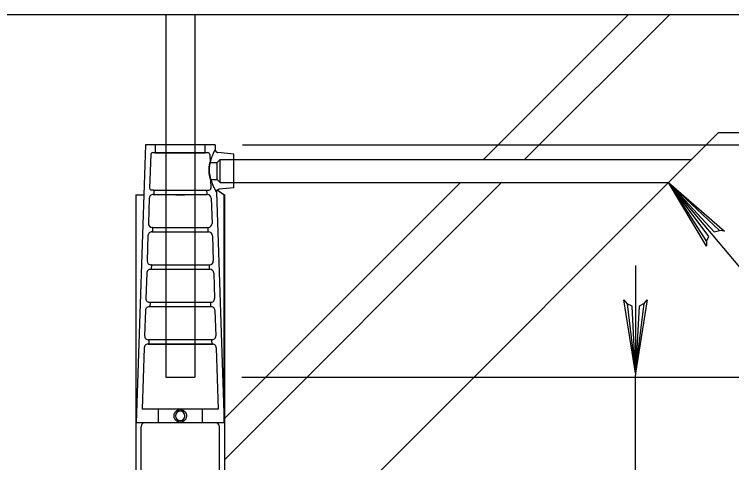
# Model space of a CAD drawing. Extents: x 641328 to 643024, y 298283 to 300065.
# Drawn here: x 642357.64 to 642403.22, y 299675.23 to 299703.7 of the extents above; entities that cross this region are included whole.
import ezdxf

# ---------------------------------------------------------------- set-up
doc = ezdxf.new("R2010")
doc.units = 0
doc.layers.add('2', color=7, linetype='Continuous')
doc.layers.add('63', color=7, linetype='Continuous')

msp = doc.modelspace()

# ---------------------------------------------------------------- linework, layer by layer
at = {"layer": '2'}
for p, q in [((642338.237, 299703.699), (642461.61, 299703.699)), ((642367.256, 299703.699), (642367.256, 299680.655)), ((642369.106, 299703.699), (642369.106, 299680.655)), ((642396.669, 299703.699), (642387.453, 299694.483)), ((642399.286, 299703.699), (642390.069, 299694.483)), ((642402.392, 299696.199), (642376.606, 299670.413)), ((642402.392, 299696.199), (642461.61, 299696.199)), ((642365.97, 299695.413), (642365.861, 299692.241)), ((642370.392, 299695.413), (642365.97, 299695.413)), ((642366.603, 299694.91), (642366.603, 299695.413)), ((642369.759, 299694.91), (642369.759, 299695.413)), ((642370.392, 299695.413), (642370.402, 299695.104)), ((642372.128, 299695.413), (642415.273, 299695.413)), ((642366.305, 299694.794), (642366.234, 299692.669)), ((642366.431, 299694.915), (642369.931, 299694.915)), ((642366.586, 299694.91), (642366.435, 299694.915)), ((642366.586, 299694.91), (642369.776, 299694.91)), ((642369.776, 299694.91), (642369.927, 299694.915)), ((642370.057, 299694.794), (642370.074, 299694.287)), ((642371.589, 299694.819), (642370.572, 299694.923)), ((642371.589, 299693.751), (642371.589, 299694.819)), ((642370.074, 299694.287), (642370.522, 299694.287)), ((642370.522, 299694.287), (642370.718, 299694.483)), ((642370.522, 299693.751), (642370.522, 299694.287)), ((642370.718, 299693.751), (642370.718, 299694.483)), ((642370.718, 299694.483), (642371.589, 299694.483)), ((642371.589, 299694.483), (642400.676, 299694.483)), ((642370.522, 299693.214), (642370.522, 299693.751)), ((642370.718, 299693.018), (642370.718, 299693.751)), ((642371.589, 299692.682), (642371.589, 299693.751)), ((642370.11, 299693.214), (642370.128, 299692.669)), ((642370.11, 299693.214), (642370.522, 299693.214)), ((642370.522, 299693.214), (642370.718, 299693.018)), ((642370.718, 299693.018), (642371.589, 299693.018)), ((642385.988, 299693.018), (642370.995, 299678.025)), ((642388.605, 299693.018), (642370.995, 299675.409)), ((642371.589, 299693.018), (642399.211, 299693.018)), ((642411.949, 299677.854), (642399.211, 299693.018)), ((642366.506, 299692.534), (642366.355, 299692.539)), ((642366.506, 299692.534), (642366.497, 299692.257)), ((642366.506, 299692.534), (642369.856, 299692.534)), ((642369.856, 299692.534), (642370.007, 299692.539)), ((642369.856, 299692.534), (642369.865, 299692.257)), ((642370.484, 299692.414), (642370.982, 299677.765)), ((642370.528, 299692.545), (642370.982, 299692.241)), ((642370.553, 299692.536), (642370.995, 299692.241)), ((642371.589, 299692.682), (642370.664, 299692.588)), ((642365.367, 299692.241), (642365.367, 299659.413)), ((642365.367, 299692.241), (642365.38, 299692.241)), ((642365.872, 299692.241), (642365.38, 299677.765)), ((642365.38, 299677.765), (642365.38, 299692.241)), ((642365.38, 299692.241), (642365.872, 299692.241)), ((642366.212, 299692.015), (642366.158, 299690.418)), ((642366.463, 299692.258), (642369.899, 299692.258)), ((642366.497, 299692.257), (642366.471, 299692.257)), ((642366.497, 299692.257), (642369.865, 299692.257)), ((642367.911, 299692.241), (642368.451, 299692.241)), ((642369.865, 299692.257), (642369.89, 299692.257)), ((642370.15, 299692.015), (642370.204, 299690.418)), ((642370.982, 299677.765), (642370.982, 299692.241)), ((642370.982, 299692.241), (642370.995, 299692.241)), ((642370.995, 299692.241), (642370.995, 299664.754)), ((642366.426, 299690.158), (642366.401, 299690.159)), ((642366.426, 299690.158), (642366.417, 299689.881)), ((642366.426, 299690.158), (642369.935, 299690.158)), ((642369.935, 299690.158), (642369.961, 299690.159)), ((642369.935, 299690.158), (642369.945, 299689.881)), ((642366.132, 299689.639), (642366.078, 299688.042)), ((642366.383, 299689.882), (642369.979, 299689.882)), ((642366.417, 299689.881), (642366.392, 299689.881)), ((642366.417, 299689.881), (642369.945, 299689.881)), ((642369.945, 299689.881), (642369.97, 299689.881)), ((642370.23, 299689.639), (642370.283, 299688.042)), ((642366.303, 299687.506), (642370.058, 299687.506)), ((642366.337, 299687.505), (642366.312, 299687.505)), ((642366.347, 299687.782), (642366.321, 299687.783)), ((642366.347, 299687.782), (642366.337, 299687.505)), ((642366.337, 299687.505), (642370.024, 299687.505)), ((642366.347, 299687.782), (642370.015, 299687.782)), ((642370.015, 299687.782), (642370.041, 299687.783)), ((642370.015, 299687.782), (642370.024, 299687.505)), ((642370.024, 299687.505), (642370.05, 299687.505)), ((642366.052, 299687.263), (642365.998, 299685.657)), ((642370.31, 299687.263), (642370.364, 299685.657)), ((642366.215, 299685.135), (642370.147, 299685.135)), ((642370.121, 299685.407), (642366.24, 299685.407)), ((642366.267, 299685.408), (642366.258, 299685.131)), ((642370.104, 299685.131), (642366.258, 299685.131)), ((642370.095, 299685.408), (642366.267, 299685.408)), ((642370.095, 299685.408), (642370.104, 299685.131)), ((642365.973, 299684.9), (642365.919, 299683.283)), ((642370.389, 299684.9), (642370.443, 299683.283)), ((642370.201, 299683.032), (642366.161, 299683.032)), ((642366.187, 299683.034), (642366.178, 299682.757)), ((642370.175, 299683.034), (642366.187, 299683.034)), ((642370.175, 299683.034), (642370.184, 299682.757)), ((642365.893, 299682.526), (642365.762, 299678.629)), ((642366.135, 299682.76), (642370.227, 299682.76)), ((642370.184, 299682.757), (642366.178, 299682.757)), ((642370.469, 299682.526), (642370.6, 299678.629)), ((642367.256, 299680.655), (642369.106, 299680.655)), ((642372.086, 299680.655), (642408.344, 299680.655)), ((642370.6, 299678.629), (642365.762, 299678.629)), ((642367.911, 299677.765), (642365.38, 299677.765)), ((642365.694, 299671.932), (642365.694, 299677.513)), ((642368.451, 299677.765), (642367.911, 299677.765)), ((642370.982, 299677.765), (642368.451, 299677.765)), ((642370.668, 299671.932), (642370.668, 299677.513))]:
    msp.add_line(p, q, dxfattribs=at)
for centre, radius, start, end in [((642366.431, 299694.79), 0.126, 88.0756, 178.0756), ((642369.931, 299694.79), 0.126, 1.9244, 91.9244), ((642366.359, 299692.664), 0.126, 178.0756, 268.0756), ((642370.002, 299692.664), 0.126, 271.9244, 1.9244), ((642366.463, 299692.006), 0.251, 88.0756, 178.0756), ((642369.899, 299692.006), 0.251, 1.9244, 91.9244), ((642366.409, 299690.41), 0.251, 178.0756, 268.0756), ((642369.952, 299690.41), 0.251, 271.9244, 1.9244), ((642366.383, 299689.63), 0.251, 88.0756, 178.0756), ((642369.979, 299689.63), 0.251, 1.9244, 91.9244), ((642366.33, 299688.034), 0.251, 178.0756, 268.0756), ((642370.032, 299688.034), 0.251, 271.9244, 1.9244), ((642366.303, 299687.254), 0.251, 88.0756, 178.0756), ((642370.058, 299687.254), 0.251, 1.9244, 91.9244), ((642366.24, 299685.649), 0.242, 178.0756, 276.282), ((642370.121, 299685.649), 0.242, 263.718, 1.9244), ((642366.215, 299684.892), 0.242, 79.8693, 178.0756), ((642370.147, 299684.892), 0.242, 1.9244, 100.1307), ((642366.161, 299683.275), 0.242, 178.0756, 276.282), ((642370.201, 299683.275), 0.242, 263.718, 1.9244), ((642366.135, 299682.518), 0.242, 79.8693, 178.0756), ((642370.227, 299682.518), 0.242, 1.9244, 100.1307), ((642368.181, 299678.197), 0.302, 360, 180), ((642368.181, 299678.197), 0.302, 180, 360), ((642365.945, 299677.513), 0.251, 90, 180), ((642370.417, 299677.513), 0.251, 360, 90)]:
    msp.add_arc(centre, radius, start, end, dxfattribs=at)
for points, degree in [([(642370.474, 299692.431), (642370.469, 299692.441), (642370.462, 299692.453), (642370.447, 299692.481), (642370.439, 299692.496), (642370.411, 299692.547), (642370.39, 299692.587), (642370.356, 299692.657), (642370.343, 299692.682), (642370.319, 299692.733), (642370.306, 299692.76), (642370.281, 299692.817), (642370.268, 299692.846), (642370.242, 299692.907), (642370.23, 299692.939), (642370.192, 299693.037), (642370.167, 299693.106), (642370.123, 299693.25), (642370.103, 299693.327), (642370.071, 299693.484), (642370.059, 299693.564), (642370.043, 299693.729), (642370.041, 299693.811), (642370.045, 299693.933), (642370.047, 299693.973), (642370.054, 299694.054), (642370.059, 299694.094), (642370.076, 299694.212), (642370.092, 299694.287), (642370.119, 299694.396), (642370.128, 299694.431), (642370.149, 299694.5), (642370.159, 299694.533), (642370.191, 299694.629), (642370.214, 299694.689), (642370.247, 299694.772), (642370.258, 299694.798), (642370.28, 299694.848), (642370.29, 299694.872), (642370.31, 299694.916), (642370.32, 299694.936), (642370.338, 299694.974), (642370.346, 299694.992), (642370.369, 299695.039), (642370.381, 299695.063), (642370.394, 299695.088), (642370.397, 299695.094), (642370.401, 299695.102), (642370.402, 299695.104), (642370.402, 299695.104)], 3), ([(642370.402, 299695.104), (642370.403, 299695.093), (642370.404, 299695.082), (642370.407, 299695.071), (642370.409, 299695.06), (642370.412, 299695.049), (642370.417, 299695.039), (642370.421, 299695.028), (642370.426, 299695.018), (642370.432, 299695.009), (642370.438, 299694.999), (642370.445, 299694.99), (642370.453, 299694.982), (642370.461, 299694.974), (642370.469, 299694.966), (642370.478, 299694.96), (642370.487, 299694.953), (642370.497, 299694.947), (642370.507, 299694.942), (642370.517, 299694.937), (642370.528, 299694.933), (642370.539, 299694.93), (642370.549, 299694.927), (642370.56, 299694.924), (642370.572, 299694.923)], 3), ([(642370.015, 299693.751), (642370.013, 299693.786), (642370.013, 299693.821), (642370.015, 299693.89), (642370.017, 299693.924), (642370.022, 299693.989), (642370.025, 299694.02), (642370.032, 299694.078), (642370.036, 299694.106), (642370.043, 299694.142), (642370.045, 299694.154), (642370.049, 299694.176), (642370.051, 299694.187), (642370.057, 299694.216), (642370.061, 299694.233), (642370.067, 299694.26), (642370.069, 299694.27), (642370.073, 299694.284), (642370.074, 299694.287), (642370.074, 299694.287)], 3), ([(642370.11, 299693.214), (642370.11, 299693.214), (642370.109, 299693.218), (642370.104, 299693.232), (642370.101, 299693.242), (642370.093, 299693.269), (642370.088, 299693.286), (642370.078, 299693.325), (642370.072, 299693.347), (642370.064, 299693.384), (642370.061, 299693.397), (642370.055, 299693.424), (642370.052, 299693.438), (642370.043, 299693.481), (642370.038, 299693.512), (642370.029, 299693.577), (642370.025, 299693.611), (642370.02, 299693.662), (642370.018, 299693.68), (642370.016, 299693.715), (642370.015, 299693.733), (642370.015, 299693.751)], 3), ([(642370.484, 299692.414), (642370.483, 299692.438), (642370.486, 299692.461), (642370.498, 299692.495), (642370.503, 299692.505), (642370.514, 299692.526), (642370.521, 299692.536), (642370.528, 299692.545)], 3), ([(642370.528, 299692.545), (642370.521, 299692.535), (642370.514, 299692.526), (642370.503, 299692.505), (642370.498, 299692.495), (642370.49, 299692.472), (642370.488, 299692.461), (642370.484, 299692.438), (642370.483, 299692.426), (642370.484, 299692.414)], 3), ([(642370.528, 299692.545), (642370.544, 299692.539), (642370.553, 299692.536), (642370.553, 299692.536), (642370.553, 299692.536), (642370.553, 299692.536)], 3), ([(642370.553, 299692.536), (642370.553, 299692.536), (642370.551, 299692.536), (642370.542, 299692.54), (642370.536, 299692.542), (642370.528, 299692.545)], 3), ([(642370.664, 299692.588), (642370.653, 299692.586), (642370.641, 299692.584), (642370.63, 299692.581), (642370.618, 299692.577), (642370.607, 299692.573), (642370.597, 299692.567), (642370.586, 299692.562), (642370.576, 299692.556), (642370.567, 299692.548), (642370.562, 299692.544), (642370.557, 299692.54), (642370.553, 299692.536)], 3), ([(642366.774, 299678.629), (642366.774, 299678.341), (642366.774, 299678.053), (642366.774, 299677.765)], 2), ([(642367.785, 299678.197), (642367.785, 299678.223), (642367.787, 299678.248), (642367.797, 299678.299), (642367.805, 299678.325), (642367.825, 299678.373), (642367.837, 299678.395), (642367.866, 299678.439), (642367.882, 299678.459), (642367.91, 299678.487), (642367.919, 299678.495), (642367.939, 299678.512), (642367.95, 299678.52), (642367.982, 299678.541), (642368.005, 299678.554), (642368.053, 299678.574), (642368.078, 299678.581), (642368.129, 299678.592), (642368.155, 299678.594), (642368.207, 299678.594), (642368.233, 299678.592), (642368.284, 299678.581), (642368.309, 299678.574), (642368.357, 299678.554), (642368.38, 299678.541), (642368.423, 299678.513), (642368.443, 299678.496), (642368.479, 299678.459), (642368.496, 299678.439), (642368.517, 299678.407), (642368.524, 299678.395), (642368.536, 299678.372), (642368.542, 299678.361), (642368.557, 299678.325), (642368.564, 299678.3), (642368.575, 299678.248), (642368.577, 299678.223), (642368.577, 299678.197)], 3), ([(642369.588, 299677.765), (642369.588, 299678.053), (642369.588, 299678.341), (642369.588, 299678.629)], 2), ([(642368.577, 299678.197), (642368.577, 299678.184), (642368.577, 299678.171), (642368.574, 299678.145), (642368.572, 299678.132), (642368.565, 299678.093), (642368.557, 299678.068), (642368.538, 299678.02), (642368.525, 299677.997), (642368.497, 299677.954), (642368.48, 299677.934), (642368.444, 299677.896), (642368.424, 299677.88), (642368.381, 299677.851), (642368.358, 299677.838), (642368.31, 299677.818), (642368.285, 299677.81), (642368.234, 299677.8), (642368.207, 299677.797), (642368.155, 299677.797), (642368.129, 299677.8), (642368.091, 299677.808), (642368.078, 299677.811), (642368.053, 299677.818), (642368.04, 299677.823), (642368.005, 299677.838), (642367.982, 299677.85), (642367.938, 299677.88), (642367.918, 299677.896), (642367.881, 299677.933), (642367.865, 299677.954), (642367.837, 299677.997), (642367.824, 299678.02), (642367.805, 299678.068), (642367.797, 299678.093), (642367.787, 299678.144), (642367.785, 299678.171), (642367.785, 299678.197)], 3)]:
    msp.add_open_spline(points, degree=degree, dxfattribs=at)
at = {"layer": '63'}
for p in [(642397.105, 299687.741), (642397.105, 299663.853)]:
    msp.add_line(p, (642397.105, 299680.787), dxfattribs=at)
for points in [[(642401.63, 299689.268), (642401.77, 299689.6), (642399.211, 299693.018), (642401.63, 299689.268), (642401.627, 299688.969), (642399.211, 299693.018), (642402.11, 299689.889), (642402.453, 299689.974), (642399.211, 299693.018), (642402.769, 299689.926), (642402.453, 299689.974)], [(642397.66, 299685.332), (642397.34, 299685.167), (642397.105, 299680.903), (642397.66, 299685.332), (642397.855, 299685.559), (642397.105, 299680.903), (642396.894, 299685.163), (642396.577, 299685.319), (642397.105, 299680.903), (642396.365, 299685.559), (642396.577, 299685.319)]]:
    msp.add_lwpolyline(points, dxfattribs=at)

doc.saveas('drawing.dxf')
